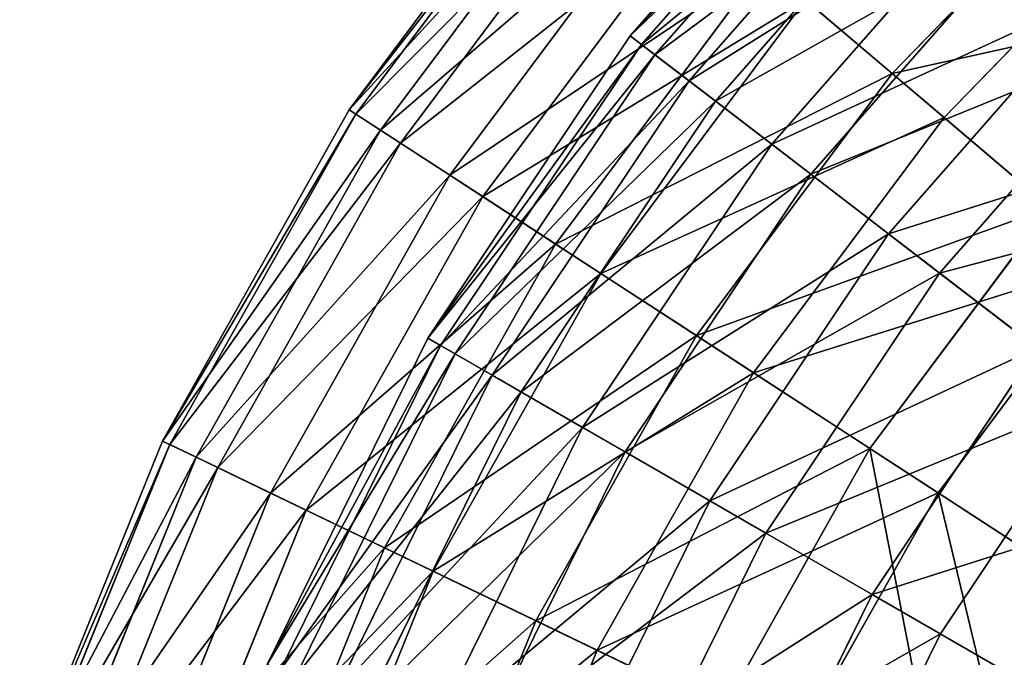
# Model space of a CAD drawing. Extents: x 1 to 199, y -10 to 2.
# Tile 452 of 656: x 77.53 to 79.52, y -1.99 to -0.7. Entities that reach past the tile are written whole.
import ezdxf

# ---------------------------------------------------------------- set-up
doc = ezdxf.new("R2010")
doc.units = 0
doc.header["$LTSCALE"] = 2.54
doc.layers.get('0').update_dxf_attribs({"color": 13, "linetype": 'CONTINUOUS'})

# ---------------------------------------------------------------- blocks, each defined once
blk = doc.blocks.new('SLING-V-10355_STL')
at = {"color": 0}
for p, q in [((78.7669, -0.7347, 6.557), (79.2514, -0.1822, 6.557)), ((78.7669, -0.7347, 6.557), (79.2514, -0.1822, 6.557)), ((78.79, -0.7524, 7.2935), (79.272, -0.2028, 7.2935)), ((78.79, -0.7524, 7.2935), (79.272, -0.2028, 7.2935)), ((78.8169, -0.7731, 5.8226), (79.2959, -0.2268, 5.8226)), ((78.8169, -0.7731, 5.8226), (79.2959, -0.2268, 5.8226)), ((78.6589, -0.2685, 6.9411), (78.1994, -0.8841, 6.9411)), ((78.6589, -0.2685, 6.9411), (78.1994, -0.8841, 6.9411)), ((78.6712, -0.2789, 6.1982), (78.2129, -0.8929, 6.1982)), ((78.6712, -0.2789, 6.1982), (78.2129, -0.8929, 6.1982)), ((78.8857, -0.8259, 8.0207), (79.3573, -0.2882, 8.0207)), ((78.8857, -0.8259, 8.0207), (79.3573, -0.2882, 8.0207)), ((78.7167, -0.3176, 7.6803), (78.263, -0.9255, 7.6803)), ((78.7167, -0.3176, 7.6803), (78.263, -0.9255, 7.6803)), ((78.9391, -0.8668, 5.1017), (79.4049, -0.3357, 5.1017)), ((78.9391, -0.8668, 5.1017), (79.4049, -0.3357, 5.1017)), ((79.7558, -0.3359, 9.7637), (79.2959, -0.8108, 9.7637)), ((79.7558, -0.3359, 9.7637), (79.2959, -0.8108, 9.7637)), ((78.7533, -0.3488, 5.4629), (78.3033, -0.9517, 5.4629)), ((78.7533, -0.3488, 5.4629), (78.3033, -0.9517, 5.4629)), ((78.8435, -0.4257, 8.4045), (78.4026, -1.0164, 8.4045)), ((78.8435, -0.4257, 8.4045), (78.4026, -1.0164, 8.4045)), ((79.0527, -0.954, 8.7272), (79.5062, -0.437, 8.7272)), ((79.0527, -0.954, 8.7272), (79.5062, -0.437, 8.7272)), ((79.8483, -0.4379, 3.4145), (79.4008, -0.9, 3.4145)), ((79.8483, -0.4379, 3.4145), (79.4008, -0.9, 3.4145)), ((78.9039, -0.4771, 4.7467), (78.4691, -1.0597, 4.7467)), ((78.9039, -0.4771, 4.7467), (78.4691, -1.0597, 4.7467)), ((79.5765, -0.5073, 4.4057), (79.1316, -1.0146, 4.4057)), ((79.5765, -0.5073, 4.4057), (79.1316, -1.0146, 4.4057)), ((79.0376, -0.5909, 9.1025), (78.6163, -1.1555, 9.1025)), ((79.0376, -0.5909, 9.1025), (78.6163, -1.1555, 9.1025)), ((79.0376, -0.5909, 9.1025), (79.2959, -0.8108, 9.7637)), ((79.0376, -0.5909, 9.1025), (79.2959, -0.8108, 9.7637)), ((79.2882, -1.1348, 9.4018), (79.7161, -0.6469, 9.4018)), ((79.2882, -1.1348, 9.4018), (79.7161, -0.6469, 9.4018)), ((79.1209, -0.6618, 4.0604), (78.7079, -1.2151, 4.0604)), ((79.1209, -0.6618, 4.0604), (78.7079, -1.2151, 4.0604)), ((79.4008, -0.9, 3.4145), (79.1209, -0.6618, 4.0604)), ((79.4008, -0.9, 3.4145), (79.1209, -0.6618, 4.0604)), ((78.3586, -1.3457, 6.557), (78.7669, -0.7347, 6.557)), ((78.3586, -1.3457, 6.557), (78.7669, -0.7347, 6.557)), ((78.79, -0.7524, 7.2935), (78.7669, -0.7347, 6.557)), ((78.79, -0.7524, 7.2935), (78.7669, -0.7347, 6.557)), ((78.7669, -0.7347, 6.557), (78.8169, -0.7731, 5.8226)), ((78.7669, -0.7347, 6.557), (78.8169, -0.7731, 5.8226)), ((78.3838, -1.3603, 7.2935), (78.79, -0.7524, 7.2935)), ((78.3838, -1.3603, 7.2935), (78.79, -0.7524, 7.2935)), ((78.8857, -0.8259, 8.0207), (78.79, -0.7524, 7.2935)), ((78.8857, -0.8259, 8.0207), (78.79, -0.7524, 7.2935)), ((79.3916, -1.2141, 3.7454), (79.8082, -0.739, 3.7454)), ((79.3916, -1.2141, 3.7454), (79.8082, -0.739, 3.7454)), ((78.4132, -1.3772, 5.8226), (78.8169, -0.7731, 5.8226)), ((78.4132, -1.3772, 5.8226), (78.8169, -0.7731, 5.8226)), ((78.8169, -0.7731, 5.8226), (78.9391, -0.8668, 5.1017)), ((78.8169, -0.7731, 5.8226), (78.9391, -0.8668, 5.1017)), ((79.2959, -0.8108, 9.7637), (78.9005, -1.3405, 9.7637)), ((79.2959, -0.8108, 9.7637), (78.9005, -1.3405, 9.7637)), ((79.2959, -0.8108, 9.7637), (79.6144, -1.0819, 10.3778)), ((79.2959, -0.8108, 9.7637), (79.6144, -1.0819, 10.3778)), ((78.4884, -1.4206, 8.0207), (78.8857, -0.8259, 8.0207)), ((78.4884, -1.4206, 8.0207), (78.8857, -0.8259, 8.0207)), ((79.0527, -0.954, 8.7272), (78.8857, -0.8259, 8.0207)), ((79.0527, -0.954, 8.7272), (78.8857, -0.8259, 8.0207)), ((78.5466, -1.4543, 5.1017), (78.9391, -0.8668, 5.1017)), ((78.5466, -1.4543, 5.1017), (78.9391, -0.8668, 5.1017)), ((78.9391, -0.8668, 5.1017), (79.1316, -1.0146, 4.4057)), ((78.9391, -0.8668, 5.1017), (79.1316, -1.0146, 4.4057)), ((78.1994, -0.8841, 6.9411), (77.8224, -1.5535, 6.9411)), ((78.1994, -0.8841, 6.9411), (77.8224, -1.5535, 6.9411)), ((78.2129, -0.8929, 6.1982), (77.837, -1.5605, 6.1982)), ((78.2129, -0.8929, 6.1982), (77.837, -1.5605, 6.1982)), ((78.1994, -0.8841, 6.9411), (78.263, -0.9255, 7.6803)), ((78.1994, -0.8841, 6.9411), (78.263, -0.9255, 7.6803)), ((78.2129, -0.8929, 6.1982), (78.1994, -0.8841, 6.9411)), ((78.2129, -0.8929, 6.1982), (78.1994, -0.8841, 6.9411)), ((78.3033, -0.9517, 5.4629), (78.2129, -0.8929, 6.1982)), ((78.3033, -0.9517, 5.4629), (78.2129, -0.8929, 6.1982)), ((79.4008, -0.9, 3.4145), (79.0159, -1.4156, 3.4145)), ((79.4008, -0.9, 3.4145), (79.0159, -1.4156, 3.4145)), ((79.7393, -1.1882, 2.8191), (79.4008, -0.9, 3.4145)), ((79.7393, -1.1882, 2.8191), (79.4008, -0.9, 3.4145)), ((78.263, -0.9255, 7.6803), (77.8908, -1.5864, 7.6803)), ((78.263, -0.9255, 7.6803), (77.8908, -1.5864, 7.6803)), ((78.263, -0.9255, 7.6803), (78.4026, -1.0164, 8.4045)), ((78.263, -0.9255, 7.6803), (78.4026, -1.0164, 8.4045)), ((78.3033, -0.9517, 5.4629), (77.9341, -1.6073, 5.4629)), ((78.3033, -0.9517, 5.4629), (77.9341, -1.6073, 5.4629)), ((78.4691, -1.0597, 4.7467), (78.3033, -0.9517, 5.4629)), ((78.4691, -1.0597, 4.7467), (78.3033, -0.9517, 5.4629)), ((78.6706, -1.5259, 8.7272), (79.0527, -0.954, 8.7272)), ((78.6706, -1.5259, 8.7272), (79.0527, -0.954, 8.7272)), ((79.2882, -1.1348, 9.4018), (79.0527, -0.954, 8.7272)), ((79.2882, -1.1348, 9.4018), (79.0527, -0.954, 8.7272)), ((78.4026, -1.0164, 8.4045), (78.0409, -1.6587, 8.4045)), ((78.4026, -1.0164, 8.4045), (78.0409, -1.6587, 8.4045)), ((78.4026, -1.0164, 8.4045), (78.6163, -1.1555, 9.1025)), ((78.4026, -1.0164, 8.4045), (78.6163, -1.1555, 9.1025)), ((78.7568, -1.5756, 4.4057), (79.1316, -1.0146, 4.4057)), ((78.7568, -1.5756, 4.4057), (79.1316, -1.0146, 4.4057)), ((79.3916, -1.2141, 3.7454), (79.1316, -1.0146, 4.4057)), ((79.3916, -1.2141, 3.7454), (79.1316, -1.0146, 4.4057)), ((78.4691, -1.0597, 4.7467), (78.1124, -1.6931, 4.7467)), ((78.4691, -1.0597, 4.7467), (78.1124, -1.6931, 4.7467)), ((78.7079, -1.2151, 4.0604), (78.4691, -1.0597, 4.7467)), ((78.7079, -1.2151, 4.0604), (78.4691, -1.0597, 4.7467)), ((79.6144, -1.0819, 10.3778), (79.2511, -1.5687, 10.3778)), ((79.6144, -1.0819, 10.3778), (79.2511, -1.5687, 10.3778)), ((78.9277, -1.6743, 9.4018), (79.2882, -1.1348, 9.4018)), ((78.9277, -1.6743, 9.4018), (79.2882, -1.1348, 9.4018)), ((79.5887, -1.3653, 10.0342), (79.2882, -1.1348, 9.4018)), ((79.5887, -1.3653, 10.0342), (79.2882, -1.1348, 9.4018)), ((78.6163, -1.1555, 9.1025), (78.2706, -1.7693, 9.1025)), ((78.6163, -1.1555, 9.1025), (78.2706, -1.7693, 9.1025)), ((78.6163, -1.1555, 9.1025), (78.9005, -1.3405, 9.7637)), ((78.6163, -1.1555, 9.1025), (78.9005, -1.3405, 9.7637)), ((79.7393, -1.1882, 2.8191), (79.3885, -1.6582, 2.8191)), ((79.7393, -1.1882, 2.8191), (79.3885, -1.6582, 2.8191)), ((78.7079, -1.2151, 4.0604), (78.3691, -1.8167, 4.0604)), ((78.7079, -1.2151, 4.0604), (78.3691, -1.8167, 4.0604)), ((79.0159, -1.4156, 3.4145), (78.7079, -1.2151, 4.0604)), ((79.0159, -1.4156, 3.4145), (78.7079, -1.2151, 4.0604)), ((79.3916, -1.2141, 3.7454), (79.0405, -1.7394, 3.7454)), ((79.3916, -1.2141, 3.7454), (79.0405, -1.7394, 3.7454)), ((79.3916, -1.2141, 3.7454), (79.7148, -1.4621, 3.1311)), ((79.3916, -1.2141, 3.7454), (79.7148, -1.4621, 3.1311)), ((78.0336, -2.0048, 6.557), (78.3586, -1.3457, 6.557)), ((78.0336, -2.0048, 6.557), (78.3586, -1.3457, 6.557)), ((78.3838, -1.3603, 7.2935), (78.3586, -1.3457, 6.557)), ((78.3838, -1.3603, 7.2935), (78.3586, -1.3457, 6.557)), ((78.3586, -1.3457, 6.557), (78.4132, -1.3772, 5.8226)), ((78.3586, -1.3457, 6.557), (78.4132, -1.3772, 5.8226)), ((78.9005, -1.3405, 9.7637), (78.5762, -1.9165, 9.7637)), ((78.9005, -1.3405, 9.7637), (78.5762, -1.9165, 9.7637)), ((78.9005, -1.3405, 9.7637), (79.2511, -1.5687, 10.3778)), ((78.9005, -1.3405, 9.7637), (79.2511, -1.5687, 10.3778)), ((78.0605, -2.0159, 7.2935), (78.3838, -1.3603, 7.2935)), ((78.0605, -2.0159, 7.2935), (78.3838, -1.3603, 7.2935)), ((78.4884, -1.4206, 8.0207), (78.3838, -1.3603, 7.2935)), ((78.4884, -1.4206, 8.0207), (78.3838, -1.3603, 7.2935)), ((79.5887, -1.3653, 10.0342), (79.2557, -1.8637, 10.0342)), ((79.5887, -1.3653, 10.0342), (79.2557, -1.8637, 10.0342)), ((78.0918, -2.0289, 5.8226), (78.4132, -1.3772, 5.8226)), ((78.0918, -2.0289, 5.8226), (78.4132, -1.3772, 5.8226)), ((78.4132, -1.3772, 5.8226), (78.5466, -1.4543, 5.1017)), ((78.4132, -1.3772, 5.8226), (78.5466, -1.4543, 5.1017)), ((78.172, -2.0621, 8.0207), (78.4884, -1.4206, 8.0207)), ((78.172, -2.0621, 8.0207), (78.4884, -1.4206, 8.0207)), ((78.6706, -1.5259, 8.7272), (78.4884, -1.4206, 8.0207)), ((78.6706, -1.5259, 8.7272), (78.4884, -1.4206, 8.0207)), ((79.0159, -1.4156, 3.4145), (78.7002, -1.9762, 3.4145)), ((79.0159, -1.4156, 3.4145), (78.7002, -1.9762, 3.4145)), ((79.3885, -1.6582, 2.8191), (79.0159, -1.4156, 3.4145)), ((79.3885, -1.6582, 2.8191), (79.0159, -1.4156, 3.4145)), ((78.2341, -2.0879, 5.1017), (78.5466, -1.4543, 5.1017)), ((78.2341, -2.0879, 5.1017), (78.5466, -1.4543, 5.1017)), ((78.5466, -1.4543, 5.1017), (78.7568, -1.5756, 4.4057)), ((78.5466, -1.4543, 5.1017), (78.7568, -1.5756, 4.4057)), ((79.3934, -1.9431, 3.1311), (79.7148, -1.4621, 3.1311)), ((79.3934, -1.9431, 3.1311), (79.7148, -1.4621, 3.1311)), ((78.3664, -2.1427, 8.7272), (78.6706, -1.5259, 8.7272)), ((78.3664, -2.1427, 8.7272), (78.6706, -1.5259, 8.7272)), ((78.9277, -1.6743, 9.4018), (78.6706, -1.5259, 8.7272)), ((78.9277, -1.6743, 9.4018), (78.6706, -1.5259, 8.7272)), ((77.8224, -1.5535, 6.9411), (77.5342, -2.2656, 6.9411)), ((77.8224, -1.5535, 6.9411), (77.5342, -2.2656, 6.9411)), ((77.837, -1.5605, 6.1982), (77.5494, -2.2707, 6.1982)), ((77.837, -1.5605, 6.1982), (77.5494, -2.2707, 6.1982)), ((77.8224, -1.5535, 6.9411), (77.8908, -1.5864, 7.6803)), ((77.8224, -1.5535, 6.9411), (77.8908, -1.5864, 7.6803)), ((77.837, -1.5605, 6.1982), (77.8224, -1.5535, 6.9411)), ((77.837, -1.5605, 6.1982), (77.8224, -1.5535, 6.9411)), ((77.9341, -1.6073, 5.4629), (77.837, -1.5605, 6.1982)), ((77.9341, -1.6073, 5.4629), (77.837, -1.5605, 6.1982)), ((79.2511, -1.5687, 10.3778), (78.9531, -2.098, 10.3778)), ((79.2511, -1.5687, 10.3778), (78.9531, -2.098, 10.3778)), ((79.2511, -1.5687, 10.3778), (79.6627, -1.8366, 10.9356)), ((79.2511, -1.5687, 10.3778), (79.6627, -1.8366, 10.9356)), ((77.8908, -1.5864, 7.6803), (77.6061, -2.2895, 7.6803)), ((77.8908, -1.5864, 7.6803), (77.6061, -2.2895, 7.6803)), ((77.8908, -1.5864, 7.6803), (78.0409, -1.6587, 8.4045)), ((77.8908, -1.5864, 7.6803), (78.0409, -1.6587, 8.4045)), ((78.4584, -2.1808, 4.4057), (78.7568, -1.5756, 4.4057)), ((78.4584, -2.1808, 4.4057), (78.7568, -1.5756, 4.4057)), ((78.7568, -1.5756, 4.4057), (79.0405, -1.7394, 3.7454)), ((78.7568, -1.5756, 4.4057), (79.0405, -1.7394, 3.7454)), ((77.9341, -1.6073, 5.4629), (77.6518, -2.3046, 5.4629)), ((77.9341, -1.6073, 5.4629), (77.6518, -2.3046, 5.4629)), ((78.1124, -1.6931, 4.7467), (77.9341, -1.6073, 5.4629)), ((78.1124, -1.6931, 4.7467), (77.9341, -1.6073, 5.4629)), ((78.0409, -1.6587, 8.4045), (77.7643, -2.342, 8.4045)), ((78.0409, -1.6587, 8.4045), (77.7643, -2.342, 8.4045)), ((78.0409, -1.6587, 8.4045), (78.2706, -1.7693, 9.1025)), ((78.0409, -1.6587, 8.4045), (78.2706, -1.7693, 9.1025)), ((79.3885, -1.6582, 2.8191), (79.1008, -2.1691, 2.8191)), ((79.3885, -1.6582, 2.8191), (79.1008, -2.1691, 2.8191)), ((79.8199, -1.939, 2.2832), (79.3885, -1.6582, 2.8191)), ((79.8199, -1.939, 2.2832), (79.3885, -1.6582, 2.8191)), ((78.9277, -1.6743, 9.4018), (78.6407, -2.2563, 9.4018)), ((78.9277, -1.6743, 9.4018), (78.6407, -2.2563, 9.4018)), ((78.9277, -1.6743, 9.4018), (79.2557, -1.8637, 10.0342)), ((78.9277, -1.6743, 9.4018), (79.2557, -1.8637, 10.0342)), ((78.1124, -1.6931, 4.7467), (77.8396, -2.367, 4.7467)), ((78.1124, -1.6931, 4.7467), (77.8396, -2.367, 4.7467)), ((78.3691, -1.8167, 4.0604), (78.1124, -1.6931, 4.7467)), ((78.3691, -1.8167, 4.0604), (78.1124, -1.6931, 4.7467)), ((78.7611, -2.3061, 3.7454), (79.0405, -1.7394, 3.7454)), ((78.7611, -2.3061, 3.7454), (79.0405, -1.7394, 3.7454)), ((79.3934, -1.9431, 3.1311), (79.0405, -1.7394, 3.7454)), ((79.3934, -1.9431, 3.1311), (79.0405, -1.7394, 3.7454)), ((78.2706, -1.7693, 9.1025), (78.0062, -2.4223, 9.1025)), ((78.2706, -1.7693, 9.1025), (78.0062, -2.4223, 9.1025)), ((78.2706, -1.7693, 9.1025), (78.5762, -1.9165, 9.7637)), ((78.2706, -1.7693, 9.1025), (78.5762, -1.9165, 9.7637)), ((78.3691, -1.8167, 4.0604), (78.11, -2.4568, 4.0604)), ((78.3691, -1.8167, 4.0604), (78.11, -2.4568, 4.0604)), ((78.7002, -1.9762, 3.4145), (78.3691, -1.8167, 4.0604)), ((78.7002, -1.9762, 3.4145), (78.3691, -1.8167, 4.0604)), ((79.2557, -1.8637, 10.0342), (78.9906, -2.4012, 10.0342)), ((79.2557, -1.8637, 10.0342), (78.9906, -2.4012, 10.0342)), ((79.2557, -1.8637, 10.0342), (79.6494, -2.091, 10.6145)), ((79.2557, -1.8637, 10.0342), (79.6494, -2.091, 10.6145)), ((78.5762, -1.9165, 9.7637), (78.3281, -2.5292, 9.7637)), ((78.5762, -1.9165, 9.7637), (78.3281, -2.5292, 9.7637)), ((78.5762, -1.9165, 9.7637), (78.9531, -2.098, 10.3778)), ((78.5762, -1.9165, 9.7637), (78.9531, -2.098, 10.3778)), ((79.3934, -1.9431, 3.1311), (79.1375, -2.462, 3.1311)), ((79.3934, -1.9431, 3.1311), (79.1375, -2.462, 3.1311)), ((79.3934, -1.9431, 3.1311), (79.8098, -2.1836, 2.5724)), ((79.3934, -1.9431, 3.1311), (79.8098, -2.1836, 2.5724)), ((78.7002, -1.9762, 3.4145), (78.4588, -2.5726, 3.4145)), ((78.7002, -1.9762, 3.4145), (78.4588, -2.5726, 3.4145)), ((79.1008, -2.1691, 2.8191), (78.7002, -1.9762, 3.4145)), ((79.1008, -2.1691, 2.8191), (78.7002, -1.9762, 3.4145))]:
    blk.add_line(p, q, dxfattribs=at)
at = {"color": 7}
mesh = blk.add_polyface(dxfattribs=at)
corners = [(79.7558, -0.3359, 9.7637), (79.0376, -0.5909, 9.1025), (79.2959, -0.8108, 9.7637), (79.5277, -0.0848, 9.1025)]
mesh.append_faces([[corners[k] for k in face] for face in [(0, 1, 2), (1, 0, 3)]], dxfattribs={"vtx0": -1, "color": 7})
mesh = blk.add_polyface(dxfattribs=at)
corners = [(79.1209, -0.6618, 4.0604), (79.8483, -0.4379, 3.4145), (79.4008, -0.9, 3.4145), (79.6012, -0.1658, 4.0604)]
mesh.append_faces([[corners[k] for k in face] for face in [(0, 1, 2), (1, 0, 3)]], dxfattribs={"vtx0": -1, "color": 7})
mesh = blk.add_polyface(dxfattribs=at)
corners = [(78.7669, -0.7347, 6.557), (79.272, -0.2028, 7.2935), (78.79, -0.7524, 7.2935), (79.2514, -0.1822, 6.557)]
mesh.append_faces([[corners[k] for k in face] for face in [(0, 1, 2), (1, 0, 3)]], dxfattribs={"vtx0": -1, "color": 7})
mesh = blk.add_polyface(dxfattribs=at)
corners = [(79.2959, -0.2268, 5.8226), (78.7669, -0.7347, 6.557), (78.8169, -0.7731, 5.8226), (79.2514, -0.1822, 6.557)]
mesh.append_faces([[corners[k] for k in face] for face in [(0, 1, 2), (1, 0, 3)]], dxfattribs={"vtx0": -1, "color": 7})
mesh = blk.add_polyface(dxfattribs=at)
corners = [(78.79, -0.7524, 7.2935), (79.3573, -0.2882, 8.0207), (78.8857, -0.8259, 8.0207), (79.272, -0.2028, 7.2935)]
mesh.append_faces([[corners[k] for k in face] for face in [(0, 1, 2), (1, 0, 3)]], dxfattribs={"vtx0": -1, "color": 7})
mesh = blk.add_polyface(dxfattribs=at)
corners = [(79.4049, -0.3357, 5.1017), (78.8169, -0.7731, 5.8226), (78.9391, -0.8668, 5.1017), (79.2959, -0.2268, 5.8226)]
mesh.append_faces([[corners[k] for k in face] for face in [(0, 1, 2), (1, 0, 3)]], dxfattribs={"vtx0": -1, "color": 7})
mesh = blk.add_polyface(dxfattribs=at)
corners = [(78.7167, -0.3176, 7.6803), (78.1994, -0.8841, 6.9411), (78.263, -0.9255, 7.6803), (78.6589, -0.2685, 6.9411)]
mesh.append_faces([[corners[k] for k in face] for face in [(0, 1, 2), (1, 0, 3)]], dxfattribs={"vtx0": -1, "color": 7})
mesh = blk.add_polyface(dxfattribs=at)
corners = [(78.1994, -0.8841, 6.9411), (78.6712, -0.2789, 6.1982), (78.2129, -0.8929, 6.1982), (78.6589, -0.2685, 6.9411)]
mesh.append_faces([[corners[k] for k in face] for face in [(0, 1, 2), (1, 0, 3)]], dxfattribs={"vtx0": -1, "color": 7})
mesh = blk.add_polyface(dxfattribs=at)
corners = [(78.2129, -0.8929, 6.1982), (78.7533, -0.3488, 5.4629), (78.3033, -0.9517, 5.4629), (78.6712, -0.2789, 6.1982)]
mesh.append_faces([[corners[k] for k in face] for face in [(0, 1, 2), (1, 0, 3)]], dxfattribs={"vtx0": -1, "color": 7})
mesh = blk.add_polyface(dxfattribs=at)
corners = [(78.8857, -0.8259, 8.0207), (79.5062, -0.437, 8.7272), (79.0527, -0.954, 8.7272), (79.3573, -0.2882, 8.0207)]
mesh.append_faces([[corners[k] for k in face] for face in [(0, 1, 2), (1, 0, 3)]], dxfattribs={"vtx0": -1, "color": 7})
mesh = blk.add_polyface(dxfattribs=at)
corners = [(78.8435, -0.4257, 8.4045), (78.263, -0.9255, 7.6803), (78.4026, -1.0164, 8.4045), (78.7167, -0.3176, 7.6803)]
mesh.append_faces([[corners[k] for k in face] for face in [(0, 1, 2), (1, 0, 3)]], dxfattribs={"vtx0": -1, "color": 7})
mesh = blk.add_polyface(dxfattribs=at)
corners = [(79.5765, -0.5073, 4.4057), (78.9391, -0.8668, 5.1017), (79.1316, -1.0146, 4.4057), (79.4049, -0.3357, 5.1017)]
mesh.append_faces([[corners[k] for k in face] for face in [(0, 1, 2), (1, 0, 3)]], dxfattribs={"vtx0": -1, "color": 7})
mesh = blk.add_polyface(dxfattribs=at)
corners = [(80.037, -0.6456, 10.3778), (79.2959, -0.8108, 9.7637), (79.6144, -1.0819, 10.3778), (79.7558, -0.3359, 9.7637)]
mesh.append_faces([[corners[k] for k in face] for face in [(0, 1, 2), (1, 0, 3)]], dxfattribs={"vtx0": -1, "color": 7})
mesh = blk.add_polyface(dxfattribs=at)
corners = [(78.3033, -0.9517, 5.4629), (78.9039, -0.4771, 4.7467), (78.4691, -1.0597, 4.7467), (78.7533, -0.3488, 5.4629)]
mesh.append_faces([[corners[k] for k in face] for face in [(0, 1, 2), (1, 0, 3)]], dxfattribs={"vtx0": -1, "color": 7})
mesh = blk.add_polyface(dxfattribs=at)
corners = [(79.0376, -0.5909, 9.1025), (78.4026, -1.0164, 8.4045), (78.6163, -1.1555, 9.1025), (78.8435, -0.4257, 8.4045)]
mesh.append_faces([[corners[k] for k in face] for face in [(0, 1, 2), (1, 0, 3)]], dxfattribs={"vtx0": -1, "color": 7})
mesh = blk.add_polyface(dxfattribs=at)
corners = [(79.0527, -0.954, 8.7272), (79.7161, -0.6469, 9.4018), (79.2882, -1.1348, 9.4018), (79.5062, -0.437, 8.7272)]
mesh.append_faces([[corners[k] for k in face] for face in [(0, 1, 2), (1, 0, 3)]], dxfattribs={"vtx0": -1, "color": 7})
mesh = blk.add_polyface(dxfattribs=at)
corners = [(79.8483, -0.4379, 3.4145), (79.7393, -1.1882, 2.8191), (79.4008, -0.9, 3.4145), (80.1472, -0.767, 2.8191)]
mesh.append_faces([[corners[k] for k in face] for face in [(0, 1, 2), (1, 0, 3)]], dxfattribs={"vtx0": -1, "color": 7})
mesh = blk.add_polyface(dxfattribs=at)
corners = [(78.4691, -1.0597, 4.7467), (79.1209, -0.6618, 4.0604), (78.7079, -1.2151, 4.0604), (78.9039, -0.4771, 4.7467)]
mesh.append_faces([[corners[k] for k in face] for face in [(0, 1, 2), (1, 0, 3)]], dxfattribs={"vtx0": -1, "color": 7})
mesh = blk.add_polyface(dxfattribs=at)
corners = [(79.8082, -0.739, 3.7454), (79.1316, -1.0146, 4.4057), (79.3916, -1.2141, 3.7454), (79.5765, -0.5073, 4.4057)]
mesh.append_faces([[corners[k] for k in face] for face in [(0, 1, 2), (1, 0, 3)]], dxfattribs={"vtx0": -1, "color": 7})
mesh = blk.add_polyface(dxfattribs=at)
corners = [(79.2959, -0.8108, 9.7637), (78.6163, -1.1555, 9.1025), (78.9005, -1.3405, 9.7637), (79.0376, -0.5909, 9.1025)]
mesh.append_faces([[corners[k] for k in face] for face in [(0, 1, 2), (1, 0, 3)]], dxfattribs={"vtx0": -1, "color": 7})
mesh = blk.add_polyface(dxfattribs=at)
corners = [(79.2882, -1.1348, 9.4018), (79.9839, -0.9147, 10.0342), (79.5887, -1.3653, 10.0342), (79.7161, -0.6469, 9.4018)]
mesh.append_faces([[corners[k] for k in face] for face in [(0, 1, 2), (1, 0, 3)]], dxfattribs={"vtx0": -1, "color": 7})
mesh = blk.add_polyface(dxfattribs=at)
corners = [(78.7079, -1.2151, 4.0604), (79.4008, -0.9, 3.4145), (79.0159, -1.4156, 3.4145), (79.1209, -0.6618, 4.0604)]
mesh.append_faces([[corners[k] for k in face] for face in [(0, 1, 2), (1, 0, 3)]], dxfattribs={"vtx0": -1, "color": 7})
mesh = blk.add_polyface(dxfattribs=at)
corners = [(78.3586, -1.3457, 6.557), (78.79, -0.7524, 7.2935), (78.3838, -1.3603, 7.2935), (78.7669, -0.7347, 6.557)]
mesh.append_faces([[corners[k] for k in face] for face in [(0, 1, 2), (1, 0, 3)]], dxfattribs={"vtx0": -1, "color": 7})
mesh = blk.add_polyface(dxfattribs=at)
corners = [(78.8169, -0.7731, 5.8226), (78.3586, -1.3457, 6.557), (78.4132, -1.3772, 5.8226), (78.7669, -0.7347, 6.557)]
mesh.append_faces([[corners[k] for k in face] for face in [(0, 1, 2), (1, 0, 3)]], dxfattribs={"vtx0": -1, "color": 7})
mesh = blk.add_polyface(dxfattribs=at)
corners = [(78.3838, -1.3603, 7.2935), (78.8857, -0.8259, 8.0207), (78.4884, -1.4206, 8.0207), (78.79, -0.7524, 7.2935)]
mesh.append_faces([[corners[k] for k in face] for face in [(0, 1, 2), (1, 0, 3)]], dxfattribs={"vtx0": -1, "color": 7})
mesh = blk.add_polyface(dxfattribs=at)
corners = [(80.0963, -1.0271, 3.1311), (79.3916, -1.2141, 3.7454), (79.7148, -1.4621, 3.1311), (79.8082, -0.739, 3.7454)]
mesh.append_faces([[corners[k] for k in face] for face in [(0, 1, 2), (1, 0, 3)]], dxfattribs={"vtx0": -1, "color": 7})
mesh = blk.add_polyface(dxfattribs=at)
corners = [(78.9391, -0.8668, 5.1017), (78.4132, -1.3772, 5.8226), (78.5466, -1.4543, 5.1017), (78.8169, -0.7731, 5.8226)]
mesh.append_faces([[corners[k] for k in face] for face in [(0, 1, 2), (1, 0, 3)]], dxfattribs={"vtx0": -1, "color": 7})
mesh = blk.add_polyface(dxfattribs=at)
corners = [(79.6144, -1.0819, 10.3778), (78.9005, -1.3405, 9.7637), (79.2511, -1.5687, 10.3778), (79.2959, -0.8108, 9.7637)]
mesh.append_faces([[corners[k] for k in face] for face in [(0, 1, 2), (1, 0, 3)]], dxfattribs={"vtx0": -1, "color": 7})
mesh = blk.add_polyface(dxfattribs=at)
corners = [(78.4884, -1.4206, 8.0207), (79.0527, -0.954, 8.7272), (78.6706, -1.5259, 8.7272), (78.8857, -0.8259, 8.0207)]
mesh.append_faces([[corners[k] for k in face] for face in [(0, 1, 2), (1, 0, 3)]], dxfattribs={"vtx0": -1, "color": 7})
mesh = blk.add_polyface(dxfattribs=at)
corners = [(79.1316, -1.0146, 4.4057), (78.5466, -1.4543, 5.1017), (78.7568, -1.5756, 4.4057), (78.9391, -0.8668, 5.1017)]
mesh.append_faces([[corners[k] for k in face] for face in [(0, 1, 2), (1, 0, 3)]], dxfattribs={"vtx0": -1, "color": 7})
mesh = blk.add_polyface(dxfattribs=at)
corners = [(78.263, -0.9255, 7.6803), (77.8224, -1.5535, 6.9411), (77.8908, -1.5864, 7.6803), (78.1994, -0.8841, 6.9411)]
mesh.append_faces([[corners[k] for k in face] for face in [(0, 1, 2), (1, 0, 3)]], dxfattribs={"vtx0": -1, "color": 7})
mesh = blk.add_polyface(dxfattribs=at)
corners = [(77.8224, -1.5535, 6.9411), (78.2129, -0.8929, 6.1982), (77.837, -1.5605, 6.1982), (78.1994, -0.8841, 6.9411)]
mesh.append_faces([[corners[k] for k in face] for face in [(0, 1, 2), (1, 0, 3)]], dxfattribs={"vtx0": -1, "color": 7})
mesh = blk.add_polyface(dxfattribs=at)
corners = [(77.837, -1.5605, 6.1982), (78.3033, -0.9517, 5.4629), (77.9341, -1.6073, 5.4629), (78.2129, -0.8929, 6.1982)]
mesh.append_faces([[corners[k] for k in face] for face in [(0, 1, 2), (1, 0, 3)]], dxfattribs={"vtx0": -1, "color": 7})
mesh = blk.add_polyface(dxfattribs=at)
corners = [(79.0159, -1.4156, 3.4145), (79.7393, -1.1882, 2.8191), (79.3885, -1.6582, 2.8191), (79.4008, -0.9, 3.4145)]
mesh.append_faces([[corners[k] for k in face] for face in [(0, 1, 2), (1, 0, 3)]], dxfattribs={"vtx0": -1, "color": 7})
mesh = blk.add_polyface(dxfattribs=at)
corners = [(78.4026, -1.0164, 8.4045), (77.8908, -1.5864, 7.6803), (78.0409, -1.6587, 8.4045), (78.263, -0.9255, 7.6803)]
mesh.append_faces([[corners[k] for k in face] for face in [(0, 1, 2), (1, 0, 3)]], dxfattribs={"vtx0": -1, "color": 7})
mesh = blk.add_polyface(dxfattribs=at)
corners = [(77.9341, -1.6073, 5.4629), (78.4691, -1.0597, 4.7467), (78.1124, -1.6931, 4.7467), (78.3033, -0.9517, 5.4629)]
mesh.append_faces([[corners[k] for k in face] for face in [(0, 1, 2), (1, 0, 3)]], dxfattribs={"vtx0": -1, "color": 7})
mesh = blk.add_polyface(dxfattribs=at)
corners = [(78.6706, -1.5259, 8.7272), (79.2882, -1.1348, 9.4018), (78.9277, -1.6743, 9.4018), (79.0527, -0.954, 8.7272)]
mesh.append_faces([[corners[k] for k in face] for face in [(0, 1, 2), (1, 0, 3)]], dxfattribs={"vtx0": -1, "color": 7})
mesh = blk.add_polyface(dxfattribs=at)
corners = [(78.6163, -1.1555, 9.1025), (78.0409, -1.6587, 8.4045), (78.2706, -1.7693, 9.1025), (78.4026, -1.0164, 8.4045)]
mesh.append_faces([[corners[k] for k in face] for face in [(0, 1, 2), (1, 0, 3)]], dxfattribs={"vtx0": -1, "color": 7})
mesh = blk.add_polyface(dxfattribs=at)
corners = [(79.3916, -1.2141, 3.7454), (78.7568, -1.5756, 4.4057), (79.0405, -1.7394, 3.7454), (79.1316, -1.0146, 4.4057)]
mesh.append_faces([[corners[k] for k in face] for face in [(0, 1, 2), (1, 0, 3)]], dxfattribs={"vtx0": -1, "color": 7})
mesh = blk.add_polyface(dxfattribs=at)
corners = [(78.1124, -1.6931, 4.7467), (78.7079, -1.2151, 4.0604), (78.3691, -1.8167, 4.0604), (78.4691, -1.0597, 4.7467)]
mesh.append_faces([[corners[k] for k in face] for face in [(0, 1, 2), (1, 0, 3)]], dxfattribs={"vtx0": -1, "color": 7})
mesh = blk.add_polyface(dxfattribs=at)
corners = [(79.6627, -1.8366, 10.9356), (79.6144, -1.0819, 10.3778), (79.2511, -1.5687, 10.3778), (79.9883, -1.4002, 10.9356)]
mesh.append_faces([[corners[k] for k in face] for face in [(0, 1, 2), (1, 0, 3)]], dxfattribs={"vtx0": -1, "color": 7})
mesh = blk.add_polyface(dxfattribs=at)
corners = [(78.9277, -1.6743, 9.4018), (79.5887, -1.3653, 10.0342), (79.2557, -1.8637, 10.0342), (79.2882, -1.1348, 9.4018)]
mesh.append_faces([[corners[k] for k in face] for face in [(0, 1, 2), (1, 0, 3)]], dxfattribs={"vtx0": -1, "color": 7})
mesh = blk.add_polyface(dxfattribs=at)
corners = [(78.9005, -1.3405, 9.7637), (78.2706, -1.7693, 9.1025), (78.5762, -1.9165, 9.7637), (78.6163, -1.1555, 9.1025)]
mesh.append_faces([[corners[k] for k in face] for face in [(0, 1, 2), (1, 0, 3)]], dxfattribs={"vtx0": -1, "color": 7})
mesh = blk.add_polyface(dxfattribs=at)
corners = [(79.7393, -1.1882, 2.8191), (79.8199, -1.939, 2.2832), (79.3885, -1.6582, 2.8191), (80.1312, -1.5219, 2.2832)]
mesh.append_faces([[corners[k] for k in face] for face in [(0, 1, 2), (1, 0, 3)]], dxfattribs={"vtx0": -1, "color": 7})
mesh = blk.add_polyface(dxfattribs=at)
corners = [(78.3691, -1.8167, 4.0604), (79.0159, -1.4156, 3.4145), (78.7002, -1.9762, 3.4145), (78.7079, -1.2151, 4.0604)]
mesh.append_faces([[corners[k] for k in face] for face in [(0, 1, 2), (1, 0, 3)]], dxfattribs={"vtx0": -1, "color": 7})
mesh = blk.add_polyface(dxfattribs=at)
corners = [(79.7148, -1.4621, 3.1311), (79.0405, -1.7394, 3.7454), (79.3934, -1.9431, 3.1311), (79.3916, -1.2141, 3.7454)]
mesh.append_faces([[corners[k] for k in face] for face in [(0, 1, 2), (1, 0, 3)]], dxfattribs={"vtx0": -1, "color": 7})
mesh = blk.add_polyface(dxfattribs=at)
corners = [(78.0336, -2.0048, 6.557), (78.3838, -1.3603, 7.2935), (78.0605, -2.0159, 7.2935), (78.3586, -1.3457, 6.557)]
mesh.append_faces([[corners[k] for k in face] for face in [(0, 1, 2), (1, 0, 3)]], dxfattribs={"vtx0": -1, "color": 7})
mesh = blk.add_polyface(dxfattribs=at)
corners = [(78.4132, -1.3772, 5.8226), (78.0336, -2.0048, 6.557), (78.0918, -2.0289, 5.8226), (78.3586, -1.3457, 6.557)]
mesh.append_faces([[corners[k] for k in face] for face in [(0, 1, 2), (1, 0, 3)]], dxfattribs={"vtx0": -1, "color": 7})
mesh = blk.add_polyface(dxfattribs=at)
corners = [(79.2511, -1.5687, 10.3778), (78.5762, -1.9165, 9.7637), (78.9531, -2.098, 10.3778), (78.9005, -1.3405, 9.7637)]
mesh.append_faces([[corners[k] for k in face] for face in [(0, 1, 2), (1, 0, 3)]], dxfattribs={"vtx0": -1, "color": 7})
mesh = blk.add_polyface(dxfattribs=at)
corners = [(78.0605, -2.0159, 7.2935), (78.4884, -1.4206, 8.0207), (78.172, -2.0621, 8.0207), (78.3838, -1.3603, 7.2935)]
mesh.append_faces([[corners[k] for k in face] for face in [(0, 1, 2), (1, 0, 3)]], dxfattribs={"vtx0": -1, "color": 7})
mesh = blk.add_polyface(dxfattribs=at)
corners = [(79.2557, -1.8637, 10.0342), (79.9493, -1.6421, 10.6145), (79.6494, -2.091, 10.6145), (79.5887, -1.3653, 10.0342)]
mesh.append_faces([[corners[k] for k in face] for face in [(0, 1, 2), (1, 0, 3)]], dxfattribs={"vtx0": -1, "color": 7})
mesh = blk.add_polyface(dxfattribs=at)
corners = [(78.5466, -1.4543, 5.1017), (78.0918, -2.0289, 5.8226), (78.2341, -2.0879, 5.1017), (78.4132, -1.3772, 5.8226)]
mesh.append_faces([[corners[k] for k in face] for face in [(0, 1, 2), (1, 0, 3)]], dxfattribs={"vtx0": -1, "color": 7})
mesh = blk.add_polyface(dxfattribs=at)
corners = [(78.172, -2.0621, 8.0207), (78.6706, -1.5259, 8.7272), (78.3664, -2.1427, 8.7272), (78.4884, -1.4206, 8.0207)]
mesh.append_faces([[corners[k] for k in face] for face in [(0, 1, 2), (1, 0, 3)]], dxfattribs={"vtx0": -1, "color": 7})
mesh = blk.add_polyface(dxfattribs=at)
corners = [(78.7002, -1.9762, 3.4145), (79.3885, -1.6582, 2.8191), (79.1008, -2.1691, 2.8191), (79.0159, -1.4156, 3.4145)]
mesh.append_faces([[corners[k] for k in face] for face in [(0, 1, 2), (1, 0, 3)]], dxfattribs={"vtx0": -1, "color": 7})
mesh = blk.add_polyface(dxfattribs=at)
corners = [(78.7568, -1.5756, 4.4057), (78.2341, -2.0879, 5.1017), (78.4584, -2.1808, 4.4057), (78.5466, -1.4543, 5.1017)]
mesh.append_faces([[corners[k] for k in face] for face in [(0, 1, 2), (1, 0, 3)]], dxfattribs={"vtx0": -1, "color": 7})
mesh = blk.add_polyface(dxfattribs=at)
corners = [(79.8098, -2.1836, 2.5724), (79.7148, -1.4621, 3.1311), (79.3934, -1.9431, 3.1311), (80.0963, -1.7548, 2.5724)]
mesh.append_faces([[corners[k] for k in face] for face in [(0, 1, 2), (1, 0, 3)]], dxfattribs={"vtx0": -1, "color": 7})
mesh = blk.add_polyface(dxfattribs=at)
corners = [(78.3664, -2.1427, 8.7272), (78.9277, -1.6743, 9.4018), (78.6407, -2.2563, 9.4018), (78.6706, -1.5259, 8.7272)]
mesh.append_faces([[corners[k] for k in face] for face in [(0, 1, 2), (1, 0, 3)]], dxfattribs={"vtx0": -1, "color": 7})
mesh = blk.add_polyface(dxfattribs=at)
corners = [(77.8908, -1.5864, 7.6803), (77.5342, -2.2656, 6.9411), (77.6061, -2.2895, 7.6803), (77.8224, -1.5535, 6.9411)]
mesh.append_faces([[corners[k] for k in face] for face in [(0, 1, 2), (1, 0, 3)]], dxfattribs={"vtx0": -1, "color": 7})
mesh = blk.add_polyface(dxfattribs=at)
corners = [(77.5342, -2.2656, 6.9411), (77.837, -1.5605, 6.1982), (77.5494, -2.2707, 6.1982), (77.8224, -1.5535, 6.9411)]
mesh.append_faces([[corners[k] for k in face] for face in [(0, 1, 2), (1, 0, 3)]], dxfattribs={"vtx0": -1, "color": 7})
mesh = blk.add_polyface(dxfattribs=at)
corners = [(77.5494, -2.2707, 6.1982), (77.9341, -1.6073, 5.4629), (77.6518, -2.3046, 5.4629), (77.837, -1.5605, 6.1982)]
mesh.append_faces([[corners[k] for k in face] for face in [(0, 1, 2), (1, 0, 3)]], dxfattribs={"vtx0": -1, "color": 7})
mesh = blk.add_polyface(dxfattribs=at)
corners = [(79.3955, -2.311, 10.9356), (79.2511, -1.5687, 10.3778), (78.9531, -2.098, 10.3778), (79.6627, -1.8366, 10.9356)]
mesh.append_faces([[corners[k] for k in face] for face in [(0, 1, 2), (1, 0, 3)]], dxfattribs={"vtx0": -1, "color": 7})
mesh = blk.add_polyface(dxfattribs=at)
corners = [(78.0409, -1.6587, 8.4045), (77.6061, -2.2895, 7.6803), (77.7643, -2.342, 8.4045), (77.8908, -1.5864, 7.6803)]
mesh.append_faces([[corners[k] for k in face] for face in [(0, 1, 2), (1, 0, 3)]], dxfattribs={"vtx0": -1, "color": 7})
mesh = blk.add_polyface(dxfattribs=at)
corners = [(79.0405, -1.7394, 3.7454), (78.4584, -2.1808, 4.4057), (78.7611, -2.3061, 3.7454), (78.7568, -1.5756, 4.4057)]
mesh.append_faces([[corners[k] for k in face] for face in [(0, 1, 2), (1, 0, 3)]], dxfattribs={"vtx0": -1, "color": 7})
mesh = blk.add_polyface(dxfattribs=at)
corners = [(77.6518, -2.3046, 5.4629), (78.1124, -1.6931, 4.7467), (77.8396, -2.367, 4.7467), (77.9341, -1.6073, 5.4629)]
mesh.append_faces([[corners[k] for k in face] for face in [(0, 1, 2), (1, 0, 3)]], dxfattribs={"vtx0": -1, "color": 7})
mesh = blk.add_polyface(dxfattribs=at)
corners = [(78.2706, -1.7693, 9.1025), (77.7643, -2.342, 8.4045), (78.0062, -2.4223, 9.1025), (78.0409, -1.6587, 8.4045)]
mesh.append_faces([[corners[k] for k in face] for face in [(0, 1, 2), (1, 0, 3)]], dxfattribs={"vtx0": -1, "color": 7})
mesh = blk.add_polyface(dxfattribs=at)
corners = [(79.3885, -1.6582, 2.8191), (79.5646, -2.3925, 2.2832), (79.1008, -2.1691, 2.8191), (79.8199, -1.939, 2.2832)]
mesh.append_faces([[corners[k] for k in face] for face in [(0, 1, 2), (1, 0, 3)]], dxfattribs={"vtx0": -1, "color": 7})
mesh = blk.add_polyface(dxfattribs=at)
corners = [(78.6407, -2.2563, 9.4018), (79.2557, -1.8637, 10.0342), (78.9906, -2.4012, 10.0342), (78.9277, -1.6743, 9.4018)]
mesh.append_faces([[corners[k] for k in face] for face in [(0, 1, 2), (1, 0, 3)]], dxfattribs={"vtx0": -1, "color": 7})
mesh = blk.add_polyface(dxfattribs=at)
corners = [(77.8396, -2.367, 4.7467), (78.3691, -1.8167, 4.0604), (78.11, -2.4568, 4.0604), (78.1124, -1.6931, 4.7467)]
mesh.append_faces([[corners[k] for k in face] for face in [(0, 1, 2), (1, 0, 3)]], dxfattribs={"vtx0": -1, "color": 7})
mesh = blk.add_polyface(dxfattribs=at)
corners = [(79.3934, -1.9431, 3.1311), (78.7611, -2.3061, 3.7454), (79.1375, -2.462, 3.1311), (79.0405, -1.7394, 3.7454)]
mesh.append_faces([[corners[k] for k in face] for face in [(0, 1, 2), (1, 0, 3)]], dxfattribs={"vtx0": -1, "color": 7})
mesh = blk.add_polyface(dxfattribs=at)
corners = [(78.5762, -1.9165, 9.7637), (78.0062, -2.4223, 9.1025), (78.3281, -2.5292, 9.7637), (78.2706, -1.7693, 9.1025)]
mesh.append_faces([[corners[k] for k in face] for face in [(0, 1, 2), (1, 0, 3)]], dxfattribs={"vtx0": -1, "color": 7})
mesh = blk.add_polyface(dxfattribs=at)
corners = [(78.11, -2.4568, 4.0604), (78.7002, -1.9762, 3.4145), (78.4588, -2.5726, 3.4145), (78.3691, -1.8167, 4.0604)]
mesh.append_faces([[corners[k] for k in face] for face in [(0, 1, 2), (1, 0, 3)]], dxfattribs={"vtx0": -1, "color": 7})
mesh = blk.add_polyface(dxfattribs=at)
corners = [(79.8966, -2.5524, 11.4283), (79.6627, -1.8366, 10.9356), (79.3955, -2.311, 10.9356), (80.1288, -2.14, 11.4283)]
mesh.append_faces([[corners[k] for k in face] for face in [(0, 1, 2), (1, 0, 3)]], dxfattribs={"vtx0": -1, "color": 7})
mesh = blk.add_polyface(dxfattribs=at)
corners = [(78.9906, -2.4012, 10.0342), (79.6494, -2.091, 10.6145), (79.4106, -2.5752, 10.6145), (79.2557, -1.8637, 10.0342)]
mesh.append_faces([[corners[k] for k in face] for face in [(0, 1, 2), (1, 0, 3)]], dxfattribs={"vtx0": -1, "color": 7})
mesh = blk.add_polyface(dxfattribs=at)
corners = [(78.9531, -2.098, 10.3778), (78.3281, -2.5292, 9.7637), (78.7251, -2.661, 10.3778), (78.5762, -1.9165, 9.7637)]
mesh.append_faces([[corners[k] for k in face] for face in [(0, 1, 2), (1, 0, 3)]], dxfattribs={"vtx0": -1, "color": 7})
mesh = blk.add_polyface(dxfattribs=at)
corners = [(79.8098, -2.1836, 2.5724), (79.1375, -2.462, 3.1311), (79.5817, -2.646, 2.5724), (79.3934, -1.9431, 3.1311)]
mesh.append_faces([[corners[k] for k in face] for face in [(0, 1, 2), (1, 0, 3)]], dxfattribs={"vtx0": -1, "color": 7})
mesh = blk.add_polyface(dxfattribs=at)
corners = [(78.4588, -2.5726, 3.4145), (79.1008, -2.1691, 2.8191), (78.8807, -2.7127, 2.8191), (78.7002, -1.9762, 3.4145)]
mesh.append_faces([[corners[k] for k in face] for face in [(0, 1, 2), (1, 0, 3)]], dxfattribs={"vtx0": -1, "color": 7})

msp = doc.modelspace()

# ---------------------------------------------------------------- block references
at = {"color": 0}
msp.add_blockref('SLING-V-10355_STL', (0, 0), dxfattribs=at)

doc.saveas('drawing.dxf')
